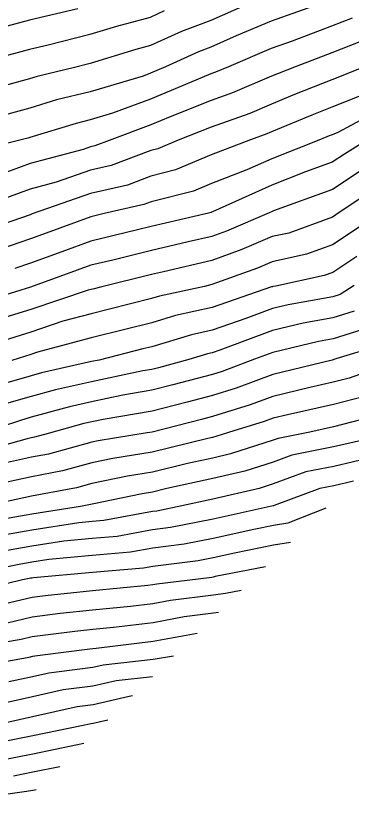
# Model space of a CAD drawing. Extents: x 42655 to 43811, y -141820 to -141156.
# Drawn here: x 43108.4 to 43136.6, y -141746.3 to -141680.3 of the extents above; entities that cross this region are included whole.
import ezdxf

# ---------------------------------------------------------------- set-up
doc = ezdxf.new("R2010")
doc.units = 0
doc.layers.add('ZE_HICN', color=7, linetype='Continuous')
doc.layers.add('ZE_LWCN', color=7, linetype='Continuous')

msp = doc.modelspace()

# ---------------------------------------------------------------- linework, layer by layer
at = {"layer": 'ZE_HICN'}
for points in [[(43134.332, -141679.229), (43129.897, -141680.808), (43126.949, -141682.059), (43124.819, -141683.006), (43123.777, -141683.395), (43120.997, -141684.672), (43119.741, -141685.199), (43119.122, -141685.432), (43114.66, -141686.764), (43111.833, -141687.45), (43109.578, -141688.141), (43107.723, -141688.647)], [(43140.106, -141687.732), (43135.513, -141690.181), (43135.03, -141690.377), (43134.785, -141690.472), (43134.06, -141690.773), (43129.951, -141692.395), (43127.862, -141693.338), (43124.873, -141694.49), (43123.348, -141695.136), (43119.792, -141696.03), (43119.177, -141696.261), (43115.849, -141697.022), (43114.709, -141697.292), (43110.964, -141698.664), (43109.63, -141699.146), (43107.011, -141700.049)], [(43137.114, -141700.619), (43135.085, -141701.974), (43134.374, -141702.235), (43130.301, -141703.116), (43130.04, -141703.164), (43130.002, -141703.173), (43129.936, -141703.198), (43124.922, -141704.922), (43121.851, -141705.595), (43119.84, -141706.206), (43117.695, -141706.738), (43114.757, -141707.481), (43110.233, -141708.697), (43109.675, -141708.884), (43108.064, -141709.384)], [(43140.209, -141709.571), (43136.459, -141710.865), (43135.128, -141711.216), (43133.156, -141711.657), (43130.045, -141712.408), (43128.13, -141713.129), (43124.965, -141714.103), (43124.04, -141714.349), (43119.883, -141715.42), (43119.45, -141715.493), (43115.328, -141716.154), (43114.798, -141716.263), (43111.148, -141717.268), (43109.716, -141717.538), (43107.716, -141717.973)], [(43136.836, -141719.553), (43135.169, -141719.935), (43133.994, -141720.163), (43130.138, -141721.605), (43130.101, -141721.62), (43130.089, -141721.622), (43130.072, -141721.625), (43125.006, -141722.738), (43121.424, -141723.467), (43119.921, -141723.656), (43116.931, -141724.205), (43114.837, -141724.386), (43112.433, -141724.6), (43109.751, -141725.018), (43107.7, -141725.387)], [(43125.461, -141730.616), (43125.043, -141730.676), (43122.58, -141730.981), (43119.958, -141731.469), (43116.616, -141731.881), (43114.873, -141732.051), (43113.38, -141732.201), (43109.787, -141732.664), (43108.844, -141732.887), (43104.703, -141733.576)], [(43116.15, -141739.668), (43114.91, -141739.961), (43114.756, -141739.98), (43113.923, -141740.169), (43109.826, -141741.012), (43106.024, -141741.76)]]:
    msp.add_lwpolyline(points, dxfattribs=at)
at = {"layer": 'ZE_LWCN'}
for points in [[(43129.857, -141678.503), (43124.808, -141680.749), (43122.34, -141681.671), (43119.73, -141682.87), (43118.508, -141683.202), (43114.649, -141684.385), (43113.353, -141684.708), (43110.187, -141685.476), (43109.566, -141685.666), (43106.039, -141686.628)], [(43113.62, -141679.764), (43109.543, -141680.716), (43107.264, -141681.338)], [(43120.903, -141679.947), (43119.719, -141680.49), (43116.888, -141681.259), (43114.637, -141681.949), (43111.115, -141682.827), (43109.555, -141683.191), (43104.656, -141684.526)], [(43136.727, -141680.547), (43134.987, -141681.233), (43131.655, -141682.503), (43129.908, -141683.124), (43126.32, -141684.647), (43125.216, -141685.121), (43124.83, -141685.259), (43124.096, -141685.547), (43119.751, -141687.369), (43116.554, -141688.572), (43114.671, -141689.134), (43113.478, -141689.424), (43109.59, -141690.616), (43109.406, -141690.666), (43108.515, -141690.893), (43104.507, -141691.911)], [(43138.141, -141682.242), (43134.998, -141683.482), (43132.01, -141684.62), (43130.424, -141685.241), (43129.919, -141685.45), (43126.657, -141686.85), (43124.84, -141687.5), (43121.391, -141688.856), (43119.761, -141689.539), (43116.258, -141690.857), (43115.051, -141691.31), (43114.682, -141691.394), (43114.069, -141691.61), (43109.6, -141692.806), (43107.351, -141693.628)], [(43137.894, -141684.593), (43135.009, -141685.76), (43131.877, -141686.985), (43129.93, -141687.794), (43128.099, -141688.579), (43124.851, -141689.741), (43122.08, -141690.83), (43120.364, -141691.556), (43119.771, -141691.705), (43116.426, -141692.96), (43114.691, -141693.357), (43111.811, -141694.372), (43109.61, -141694.961), (43104.834, -141696.705)], [(43138.339, -141686.725), (43135.019, -141688.068), (43133.331, -141688.729), (43129.941, -141690.137), (43129.54, -141690.309), (43128.163, -141690.801), (43124.862, -141692.073), (43121.856, -141693.346), (43119.782, -141693.868), (43117.802, -141694.61), (43114.7, -141695.32), (43109.79, -141697.05), (43109.659, -141697.098), (43109.62, -141697.112), (43105.692, -141698.467)], [(43138.092, -141690.755), (43136.065, -141692.009), (43135.041, -141692.685), (43132.798, -141693.5), (43129.962, -141694.619), (43124.971, -141696.873), (43124.884, -141696.907), (43124.84, -141696.926), (43124.621, -141696.98), (43119.802, -141698.114), (43118.656, -141698.398), (43114.719, -141699.333), (43112.27, -141700.23), (43109.639, -141701.18), (43108.33, -141701.631)], [(43137.311, -141693.502), (43135.052, -141694.993), (43130.107, -141696.791), (43129.972, -141696.844), (43129.723, -141696.957), (43126.144, -141698.491), (43124.894, -141698.946), (43122.898, -141699.409), (43119.811, -141700.135), (43116.582, -141700.933), (43114.729, -141701.373), (43113.575, -141701.796), (43109.649, -141703.213), (43104.568, -141704.787)], [(43138.556, -141694.996), (43135.626, -141696.929), (43135.063, -141697.305), (43131.39, -141698.656), (43129.982, -141698.96), (43127.443, -141700.049), (43124.903, -141700.973), (43120.849, -141701.913), (43119.821, -141702.155), (43115.655, -141703.185), (43114.891, -141703.375), (43114.738, -141703.413), (43114.502, -141703.477), (43109.658, -141705.104), (43107.575, -141705.749)], [(43139.16, -141696.912), (43135.074, -141699.639), (43132.882, -141700.445), (43129.992, -141701.071), (43128.742, -141701.607), (43124.913, -141703), (43124.289, -141703.145), (43120.5, -141703.976), (43119.83, -141704.179), (43116.293, -141705.056), (43114.748, -141705.447), (43112.368, -141706.087), (43109.667, -141706.994), (43105.502, -141708.284)], [(43136.89, -141703.086), (43135.702, -141703.828), (43135.094, -141704.015), (43131.323, -141704.703), (43130.011, -141705.018), (43127.756, -141705.864), (43124.931, -141706.835), (43123.201, -141707.215), (43119.849, -141708.234), (43119.097, -141708.42), (43115.423, -141709.349), (43114.767, -141709.487), (43110.556, -141710.43), (43109.684, -141710.671), (43106.429, -141711.606)], [(43136.878, -141705.239), (43135.103, -141705.786), (43132.605, -141706.241), (43130.019, -141706.863), (43125.575, -141708.531), (43124.94, -141708.749), (43124.551, -141708.835), (43122.975, -141709.314), (43120.411, -141709.996), (43119.858, -141710.138), (43119.086, -141710.267), (43114.775, -141711.176), (43111.744, -141711.854), (43109.692, -141712.422), (43107.608, -141713.021)], [(43138.054, -141706.65), (43135.111, -141707.557), (43133.888, -141707.78), (43130.028, -141708.708), (43128.484, -141709.288), (43125.778, -141710.306), (43124.948, -141710.562), (43121.62, -141711.447), (43119.866, -141711.899), (43117.416, -141712.309), (43114.782, -141712.864), (43112.931, -141713.278), (43109.7, -141714.173), (43108.787, -141714.435), (43105.345, -141715.559)], [(43139.231, -141708.061), (43135.353, -141709.255), (43135.17, -141709.318), (43135.119, -141709.332), (43135.043, -141709.349), (43130.037, -141710.557), (43126.954, -141711.717), (43124.957, -141712.332), (43122.83, -141712.898), (43119.875, -141713.66), (43115.747, -141714.351), (43114.79, -141714.552), (43114.118, -141714.703), (43111.124, -141715.532), (43109.967, -141715.85), (43109.708, -141715.899), (43109.348, -141715.978), (43104.627, -141717.299)], [(43137.748, -141712.411), (43135.137, -141713.101), (43131.268, -141713.966), (43130.054, -141714.259), (43129.307, -141714.54), (43126.317, -141715.461), (43125.25, -141715.801), (43124.973, -141715.866), (43124.574, -141715.952), (43119.891, -141717.107), (43116.567, -141717.64), (43114.807, -141718.004), (43112.33, -141718.686), (43109.724, -141719.177), (43106.084, -141719.969)], [(43139.037, -141713.957), (43135.146, -141714.986), (43133.164, -141715.428), (43130.481, -141715.949), (43130.063, -141716.105), (43126.463, -141717.256), (43124.981, -141717.602), (43122.848, -141718.064), (43119.899, -141718.791), (43117.806, -141719.126), (43114.815, -141719.745), (43113.512, -141720.104), (43109.731, -141720.816), (43105.572, -141721.721)], [(43140.121, -141715.536), (43135.154, -141716.674), (43131.652, -141717.353), (43130.071, -141717.945), (43127.675, -141718.711), (43124.99, -141719.338), (43121.121, -141720.175), (43119.907, -141720.475), (43119.045, -141720.613), (43114.823, -141721.486), (43114.694, -141721.521), (43113.842, -141721.682), (43109.739, -141722.321), (43105.743, -141723.04)], [(43138.478, -141717.544), (43135.161, -141718.305), (43132.823, -141718.758), (43130.08, -141719.784), (43128.888, -141720.165), (43124.998, -141721.074), (43122.374, -141721.642), (43120.261, -141722.072), (43119.914, -141722.115), (43115.816, -141722.867), (43114.83, -141722.953), (43113.698, -141723.054), (43109.745, -141723.67), (43106.722, -141724.213)], [(43134.502, -141721.827), (43131.316, -141723.078), (43130.096, -141723.288), (43128.445, -141723.615), (43125.013, -141724.368), (43122.587, -141724.862), (43119.929, -141725.197), (43118.046, -141725.542), (43114.843, -141725.819), (43111.168, -141726.147), (43109.757, -141726.367), (43108.678, -141726.561), (43104.674, -141727.342)], [(43131.54, -141724.707), (43130.104, -141724.953), (43126.819, -141725.604), (43125.021, -141725.999), (43123.75, -141726.257), (43119.936, -141726.737), (43119.161, -141726.88), (43114.85, -141727.252), (43109.904, -141727.693), (43109.764, -141727.715), (43109.657, -141727.734), (43108.976, -141727.867), (43105.371, -141728.721)], [(43129.435, -141726.753), (43125.192, -141727.593), (43125.028, -141727.629), (43124.913, -141727.652), (43123.757, -141727.798), (43120.285, -141728.229), (43119.943, -141728.292), (43119.507, -141728.346), (43114.857, -141728.799), (43110.878, -141729.199), (43109.771, -141729.342), (43106.529, -141730.11)], [(43127.361, -141728.769), (43126.048, -141729.014), (43125.036, -141729.158), (43121.433, -141729.605), (43119.951, -141729.881), (43118.062, -141730.114), (43114.865, -141730.425), (43112.129, -141730.7), (43109.779, -141731.003), (43107.686, -141731.498)], [(43123.656, -141732.371), (43119.966, -141733.057), (43115.171, -141733.649), (43114.88, -141733.677), (43114.631, -141733.702), (43112.204, -141734.015), (43110.007, -141734.282), (43109.795, -141734.331), (43109.49, -141734.397), (43104.711, -141735.275)], [(43121.679, -141734.293), (43119.973, -141734.58), (43115.756, -141735.052), (43114.888, -141735.257), (43111.194, -141735.707), (43109.803, -141736.024), (43107.803, -141736.459)], [(43119.9, -141736.022), (43116.85, -141736.363), (43114.895, -141736.825), (43112.382, -141737.131), (43109.811, -141737.717), (43106.117, -141738.522)], [(43118.234, -141737.642), (43117.943, -141737.675), (43114.902, -141738.393), (43113.569, -141738.555), (43109.819, -141739.41), (43106.165, -141740.206)], [(43114.123, -141741.639), (43113.604, -141741.762), (43109.833, -141742.538), (43107.118, -141743.072)], [(43112.109, -141743.596), (43112.103, -141743.598), (43109.841, -141744.063), (43108.211, -141744.384)], [(43110.117, -141745.533), (43109.848, -141745.589), (43109.305, -141745.695), (43104.763, -141746.346)]]:
    msp.add_lwpolyline(points, dxfattribs=at)

doc.saveas('drawing.dxf')
